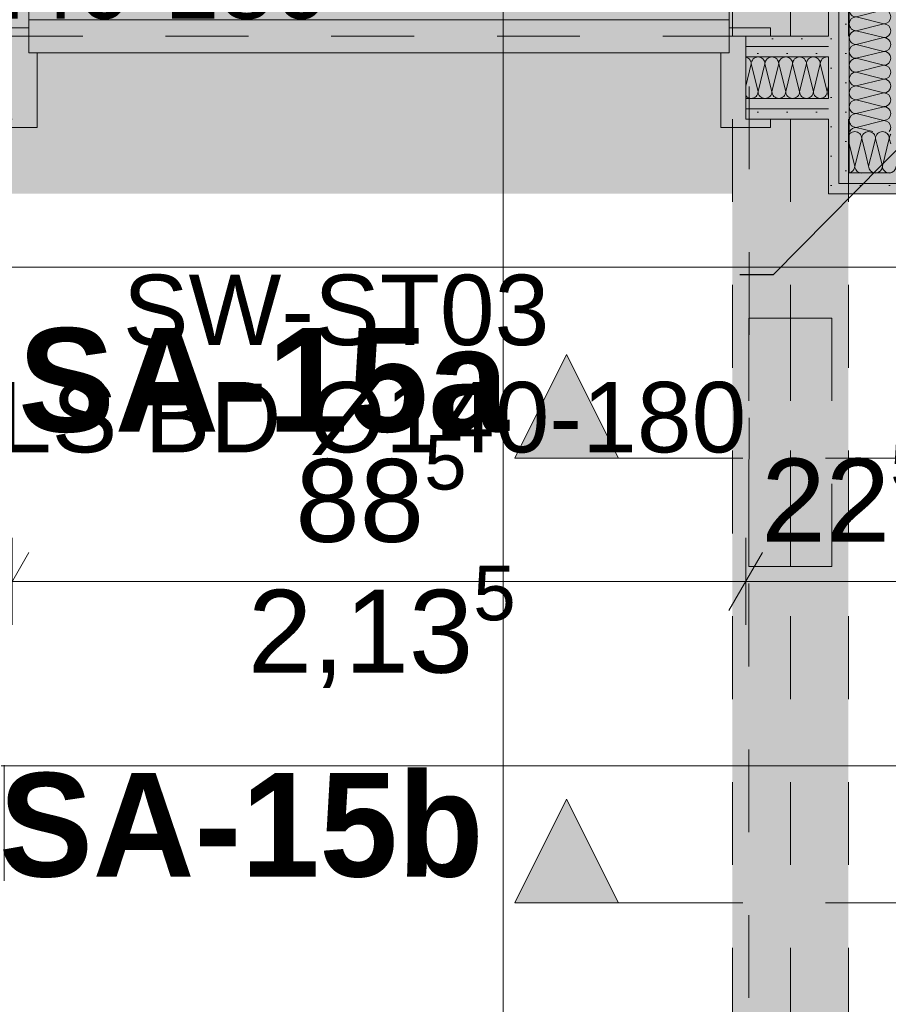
# Model space of a CAD drawing. Header units: metres. Extents: x -3.6 to 84.5, y -11 to 16.8.
# Tile 391 of 656: x 41.4 to 42.4, y 2.7 to 3.9. Entities that reach past the tile are written whole.
import ezdxf

# ---------------------------------------------------------------- set-up
doc = ezdxf.new("R2010")
doc.units = ezdxf.units.M
doc.header["$MEASUREMENT"] = 0
for name, pattern in [('Achse', [0.2, 0.1, -0.05, 0, -0.05]), ('Schnittlinie', [0.3, 0.15, -0.075, 0, -0.075]), ('Strichlinie eng', [0.115, 0.075, -0.04]), ('Untersicht', [0.1, 0.075, -0.025])]:
    doc.linetypes.add(name, pattern=pattern)
for name, color, linetype in [('152 - Bemaßung_ Beschriftung.Ausbau', 7, 'Continuous'), ('203 - Marker.Schnitt - Ausbaudetail SA', 7, 'Continuous'), ('612 - Struktur.Stahlbau', 7, 'Continuous'), ('Neubau_152 - Bemaßung_ Beschriftung.Ausbau', 7, 'Continuous'), ('Neubau_606 - Struktur.Wand Innen Ausbau', 7, 'Continuous'), ('Neubau_612 - Struktur.Stahlbau', 7, 'Continuous'), ('Neubau_650 - Abdeckung.Fußboden Aufbau', 7, 'Continuous'), ('Neubau_653 - Abdeckung.TB Verkofferung', 7, 'Continuous')]:
    doc.layers.add(name, color=color, linetype=linetype)
doc.styles.add('ERSTELLTER_STIL_1', font='txt')
doc.styles.add('ERSTELLTER_STIL_2', font='txt')
doc.dimstyles.new('ERSTELLTER_STIL__1', dxfattribs={"dimtxt": 0.1, "dimasz": 0.0532, "dimexe": 0.18, "dimexo": 0.0625, "dimgap": 0, "dimtad": 1, "dimzin": 0, "dimdsep": 46, "dimtxsty": 'ERSTELLTER_STIL_2', "dimblk": 'ARROWHEAD_2', "dimblk1": 'ARROWHEAD_2', "dimblk2": 'ARROWHEAD_2', "dimcen": 0.09, "dimse1": 1, "dimse2": 1, "dimclrd": 7, "dimclre": 7, "dimclrt": 7, "dimazin": 0, "dimtfac": 1, "dimtdec": 4, "dimtmove": 0, "dimatfit": 3, "dimfxl": 1, "dimtolj": 1, "dimtzin": 0, "dimarcsym": 0})
doc.dimstyles.new('ERSTELLTER_STIL__3', dxfattribs={"dimtxt": 0.1, "dimasz": 0.0532, "dimexe": 0.18, "dimexo": 0.0625, "dimgap": 0, "dimtad": 1, "dimtih": 1, "dimtoh": 1, "dimzin": 0, "dimdsep": 46, "dimtxsty": 'ERSTELLTER_STIL_2', "dimblk": 'ARROWHEAD_2', "dimblk1": 'ARROWHEAD_2', "dimblk2": 'ARROWHEAD_2', "dimcen": 0.09, "dimse1": 1, "dimse2": 1, "dimclrd": 7, "dimclre": 7, "dimclrt": 7, "dimazin": 0, "dimtfac": 1, "dimtdec": 4, "dimtmove": 0, "dimatfit": 3, "dimfxl": 1, "dimtolj": 1, "dimtzin": 0, "dimarcsym": 0})
doc.dimstyles.new('ERSTELLTER_STIL__4', dxfattribs={"dimtxt": 0.1, "dimasz": 0.0532, "dimexe": 0.18, "dimexo": 0.0625, "dimgap": 0, "dimtad": 1, "dimtih": 1, "dimtoh": 1, "dimzin": 0, "dimdsep": 46, "dimtxsty": 'ERSTELLTER_STIL_2', "dimblk": 'ARROWHEAD_2', "dimblk1": 'ARROWHEAD_2', "dimblk2": 'ARROWHEAD_2', "dimcen": 0.09, "dimse1": 1, "dimse2": 1, "dimclrd": 7, "dimclre": 7, "dimclrt": 7, "dimazin": 0, "dimtfac": 1, "dimtdec": 4, "dimtmove": 2, "dimatfit": 3, "dimfxl": 1, "dimtolj": 1, "dimtzin": 0, "dimarcsym": 0})
doc.dimstyles.new('ERSTELLTER_STIL__8', dxfattribs={"dimtxt": 0.18, "dimasz": 0.02736, "dimexe": 0.18, "dimexo": 0.0625, "dimgap": 0, "dimtad": 0, "dimtih": 1, "dimtoh": 1, "dimdec": 4, "dimzin": 0, "dimdsep": 46, "dimcen": 0.09, "dimadec": 0, "dimazin": 0, "dimtfac": 1, "dimtdec": 4, "dimtmove": 0, "dimatfit": 3, "dimldrblk": 'ARROWHEAD_11', "dimfxl": 1, "dimtolj": 1, "dimtzin": 0, "dimarcsym": 0})
pattern_1 = [(0, (41.34, 4.835), (0, 0.602), []), (90, (41.34, 4.835), (-0.602, 0), [])]
pattern_2 = [(45, (0, 0), (-0.01767767, 0.01767767), [0, -0.025])]

# ---------------------------------------------------------------- blocks, each defined once
blk = doc.blocks.new('*X155')
at = {"layer": 'Neubau_606 - Struktur.Wand Innen Ausbau', "color": 7, "linetype": 'Continuous', "lineweight": 5}
for p, q in [((42.3608, 3.7926), (42.36, 3.7916)), ((42.362, 3.7936), (42.3608, 3.7926)), ((42.3635, 3.7944), (42.362, 3.7936)), ((42.365, 3.7948), (42.3635, 3.7944)), ((42.3667, 3.795), (42.365, 3.7948)), ((42.3683, 3.7948), (42.3667, 3.795)), ((42.3699, 3.7944), (42.3683, 3.7948)), ((42.3713, 3.7936), (42.3699, 3.7944)), ((42.3726, 3.7926), (42.3713, 3.7936)), ((42.3736, 3.7913), (42.3726, 3.7926)), ((42.3744, 3.7899), (42.3736, 3.7913)), ((42.3764, 3.7913), (42.3756, 3.7899)), ((42.3774, 3.7926), (42.3764, 3.7913)), ((42.3787, 3.7936), (42.3774, 3.7926)), ((42.3801, 3.7944), (42.3787, 3.7936)), ((42.3817, 3.7948), (42.3801, 3.7944)), ((42.3833, 3.795), (42.3817, 3.7948)), ((42.385, 3.7948), (42.3833, 3.795)), ((42.3865, 3.7944), (42.385, 3.7948)), ((42.388, 3.7936), (42.3865, 3.7944)), ((42.3892, 3.7926), (42.388, 3.7936)), ((42.3903, 3.7913), (42.3892, 3.7926)), ((42.391, 3.7899), (42.3903, 3.7913)), ((42.3931, 3.7913), (42.3923, 3.7899)), ((42.3941, 3.7926), (42.3931, 3.7913)), ((42.3954, 3.7936), (42.3941, 3.7926)), ((42.3968, 3.7944), (42.3954, 3.7936)), ((42.3984, 3.7948), (42.3968, 3.7944)), ((42.4, 3.795), (42.3984, 3.7948)), ((42.4016, 3.7948), (42.4, 3.795)), ((42.4032, 3.7944), (42.4016, 3.7948)), ((42.4046, 3.7936), (42.4032, 3.7944)), ((42.4059, 3.7926), (42.4046, 3.7936)), ((42.4066, 3.7916), (42.4059, 3.7926)), ((42.3667, 3.7533), (42.36, 3.78)), ((42.3667, 3.7533), (42.375, 3.7867)), ((42.3748, 3.7883), (42.3744, 3.7899)), ((42.375, 3.7867), (42.3748, 3.7883)), ((42.3752, 3.7883), (42.375, 3.7867)), ((42.3803, 3.7653), (42.375, 3.7867)), ((42.3756, 3.7899), (42.3752, 3.7883)), ((42.3883, 3.7733), (42.3917, 3.7867)), ((42.3915, 3.7883), (42.391, 3.7899)), ((42.3917, 3.7867), (42.3915, 3.7883)), ((42.3918, 3.7883), (42.3917, 3.7867)), ((42.3937, 3.7787), (42.3917, 3.7867)), ((42.3923, 3.7899), (42.3918, 3.7883)), ((42.36, 3.7452), (42.3602, 3.7452)), ((42.3664, 3.7514), (42.3665, 3.7517)), ((42.3665, 3.7517), (42.3667, 3.7533)), ((42.3667, 3.7533), (42.3668, 3.7518))]:
    blk.add_line(p, q, dxfattribs=at)
blk = doc.blocks.new('*X156')
at = {"layer": 'Neubau_606 - Struktur.Wand Innen Ausbau', "color": 7, "linetype": 'Continuous', "lineweight": 5}
for p, q in [((42.4, 3.7533), (42.3937, 3.7787)), ((42.4, 3.7533), (42.4083, 3.7867)), ((42.41, 3.78), (42.4083, 3.7867)), ((42.3833, 3.7533), (42.3883, 3.7733)), ((42.3833, 3.7533), (42.3803, 3.7653))]:
    blk.add_line(p, q, dxfattribs=at)
for centre, start, end in [((42.4, 3.7867), 0.0001, 36.8927), ((42.4167, 3.7867), 143.1832, 180.0001), ((42.3583, 3.7533), 283.0095, 346.9906), ((42.375, 3.7533), 190.5229, 270.0001), ((42.3917, 3.7533), 180.0001, 270.0001), ((42.3917, 3.7533), 270.0001, 0.0001), ((42.4083, 3.7533), 180.0001, 270.0001), ((42.4083, 3.7533), 270.0001, 0.0001), ((42.4083, 3.7533), 270.0001, 281.5045)]:
    blk.add_arc(centre, 0.00833, start, end, dxfattribs=at)
blk = doc.blocks.new('*X163')
at = {"layer": 'Neubau_606 - Struktur.Wand Innen Ausbau', "color": 7, "linetype": 'Continuous', "lineweight": 5}
for p, q in [((42.2365, 3.8844), (42.235, 3.8848)), ((42.235, 3.8499), (42.2417, 3.8767)), ((42.238, 3.8836), (42.2365, 3.8844)), ((42.2392, 3.8826), (42.238, 3.8836)), ((42.2403, 3.8813), (42.2392, 3.8826)), ((42.241, 3.8799), (42.2403, 3.8813)), ((42.2415, 3.8783), (42.241, 3.8799)), ((42.2417, 3.8767), (42.2415, 3.8783)), ((42.2418, 3.8783), (42.2417, 3.8767)), ((42.25, 3.8433), (42.2417, 3.8767)), ((42.2423, 3.8799), (42.2418, 3.8783)), ((42.2431, 3.8813), (42.2423, 3.8799)), ((42.2441, 3.8826), (42.2431, 3.8813)), ((42.2454, 3.8836), (42.2441, 3.8826)), ((42.2468, 3.8844), (42.2454, 3.8836)), ((42.2484, 3.8848), (42.2468, 3.8844)), ((42.25, 3.885), (42.2484, 3.8848)), ((42.2516, 3.8848), (42.25, 3.885)), ((42.25, 3.8433), (42.2583, 3.8767)), ((42.2532, 3.8844), (42.2516, 3.8848)), ((42.2546, 3.8836), (42.2532, 3.8844)), ((42.2559, 3.8826), (42.2546, 3.8836)), ((42.2569, 3.8813), (42.2559, 3.8826)), ((42.2577, 3.8799), (42.2569, 3.8813)), ((42.2582, 3.8783), (42.2577, 3.8799)), ((42.2583, 3.8767), (42.2582, 3.8783)), ((42.2585, 3.8783), (42.2583, 3.8767)), ((42.2667, 3.8433), (42.2583, 3.8767)), ((42.259, 3.8799), (42.2585, 3.8783)), ((42.2597, 3.8813), (42.259, 3.8799)), ((42.2608, 3.8826), (42.2597, 3.8813)), ((42.262, 3.8836), (42.2608, 3.8826)), ((42.2635, 3.8844), (42.262, 3.8836)), ((42.265, 3.8848), (42.2635, 3.8844)), ((42.2667, 3.885), (42.265, 3.8848)), ((42.2683, 3.8848), (42.2667, 3.885)), ((42.2667, 3.8433), (42.275, 3.8767)), ((42.2699, 3.8844), (42.2683, 3.8848)), ((42.2713, 3.8836), (42.2699, 3.8844)), ((42.2726, 3.8826), (42.2713, 3.8836)), ((42.2736, 3.8813), (42.2726, 3.8826)), ((42.2744, 3.8799), (42.2736, 3.8813)), ((42.2748, 3.8783), (42.2744, 3.8799)), ((42.275, 3.8767), (42.2748, 3.8783)), ((42.2752, 3.8783), (42.275, 3.8767)), ((42.2833, 3.8433), (42.275, 3.8767)), ((42.2756, 3.8799), (42.2752, 3.8783)), ((42.2764, 3.8813), (42.2756, 3.8799)), ((42.2774, 3.8826), (42.2764, 3.8813)), ((42.2787, 3.8836), (42.2774, 3.8826)), ((42.2801, 3.8844), (42.2787, 3.8836)), ((42.2817, 3.8848), (42.2801, 3.8844)), ((42.2833, 3.885), (42.2817, 3.8848)), ((42.285, 3.8848), (42.2833, 3.885)), ((42.2833, 3.8433), (42.2917, 3.8767)), ((42.2865, 3.8844), (42.285, 3.8848)), ((42.288, 3.8836), (42.2865, 3.8844)), ((42.2892, 3.8826), (42.288, 3.8836)), ((42.2903, 3.8813), (42.2892, 3.8826)), ((42.291, 3.8799), (42.2903, 3.8813)), ((42.2915, 3.8783), (42.291, 3.8799)), ((42.2917, 3.8767), (42.2915, 3.8783)), ((42.2918, 3.8783), (42.2917, 3.8767)), ((42.3, 3.8433), (42.2917, 3.8767)), ((42.2923, 3.8799), (42.2918, 3.8783)), ((42.2931, 3.8813), (42.2923, 3.8799)), ((42.2941, 3.8826), (42.2931, 3.8813)), ((42.2954, 3.8836), (42.2941, 3.8826)), ((42.2968, 3.8844), (42.2954, 3.8836)), ((42.2984, 3.8848), (42.2968, 3.8844)), ((42.3, 3.885), (42.2984, 3.8848)), ((42.3016, 3.8848), (42.3, 3.885)), ((42.3, 3.8433), (42.3083, 3.8767)), ((42.3032, 3.8844), (42.3016, 3.8848)), ((42.3046, 3.8836), (42.3032, 3.8844)), ((42.3059, 3.8826), (42.3046, 3.8836)), ((42.3069, 3.8813), (42.3059, 3.8826)), ((42.3077, 3.8799), (42.3069, 3.8813)), ((42.3082, 3.8783), (42.3077, 3.8799)), ((42.3083, 3.8767), (42.3082, 3.8783)), ((42.3085, 3.8783), (42.3083, 3.8767)), ((42.3167, 3.8433), (42.3083, 3.8767)), ((42.309, 3.8799), (42.3085, 3.8783)), ((42.3097, 3.8813), (42.309, 3.8799)), ((42.3108, 3.8826), (42.3097, 3.8813)), ((42.312, 3.8836), (42.3108, 3.8826)), ((42.3135, 3.8844), (42.312, 3.8836)), ((42.315, 3.8848), (42.3135, 3.8844)), ((42.3167, 3.885), (42.315, 3.8848)), ((42.3183, 3.8848), (42.3167, 3.885)), ((42.3167, 3.8433), (42.325, 3.8767)), ((42.3199, 3.8844), (42.3183, 3.8848)), ((42.3213, 3.8836), (42.3199, 3.8844)), ((42.3226, 3.8826), (42.3213, 3.8836)), ((42.3236, 3.8813), (42.3226, 3.8826)), ((42.3244, 3.8799), (42.3236, 3.8813)), ((42.3248, 3.8783), (42.3244, 3.8799)), ((42.325, 3.8767), (42.3248, 3.8783)), ((42.3252, 3.8783), (42.325, 3.8767)), ((42.3333, 3.8433), (42.325, 3.8767)), ((42.3256, 3.8799), (42.3252, 3.8783)), ((42.3264, 3.8813), (42.3256, 3.8799)), ((42.3274, 3.8826), (42.3264, 3.8813)), ((42.3287, 3.8836), (42.3274, 3.8826)), ((42.3301, 3.8844), (42.3287, 3.8836)), ((42.3317, 3.8848), (42.3301, 3.8844)), ((42.3333, 3.885), (42.3317, 3.8848)), ((42.335, 3.8848), (42.3333, 3.885)), ((42.335, 3.8848), (42.335, 3.8848)), ((42.3333, 3.8433), (42.335, 3.85)), ((42.235, 3.8384), (42.2358, 3.8374)), ((42.2476, 3.8374), (42.2486, 3.8387)), ((42.2486, 3.8387), (42.2494, 3.8401)), ((42.2494, 3.8401), (42.2498, 3.8417)), ((42.2498, 3.8417), (42.25, 3.8433)), ((42.25, 3.8433), (42.2502, 3.8417)), ((42.2502, 3.8417), (42.2506, 3.8401)), ((42.2506, 3.8401), (42.2514, 3.8387)), ((42.2514, 3.8387), (42.2524, 3.8374)), ((42.2642, 3.8374), (42.2653, 3.8387)), ((42.2653, 3.8387), (42.266, 3.8401)), ((42.266, 3.8401), (42.2665, 3.8417)), ((42.2665, 3.8417), (42.2667, 3.8433)), ((42.2667, 3.8433), (42.2668, 3.8417)), ((42.2668, 3.8417), (42.2673, 3.8401)), ((42.2673, 3.8401), (42.2681, 3.8387)), ((42.2681, 3.8387), (42.2691, 3.8374)), ((42.2809, 3.8374), (42.2819, 3.8387)), ((42.2819, 3.8387), (42.2827, 3.8401)), ((42.2827, 3.8401), (42.2832, 3.8417)), ((42.2832, 3.8417), (42.2833, 3.8433)), ((42.2833, 3.8433), (42.2835, 3.8417)), ((42.2835, 3.8417), (42.284, 3.8401)), ((42.284, 3.8401), (42.2847, 3.8387)), ((42.2847, 3.8387), (42.2858, 3.8374)), ((42.2976, 3.8374), (42.2986, 3.8387)), ((42.2986, 3.8387), (42.2994, 3.8401)), ((42.2994, 3.8401), (42.2998, 3.8417)), ((42.2998, 3.8417), (42.3, 3.8433)), ((42.3, 3.8433), (42.3002, 3.8417)), ((42.3002, 3.8417), (42.3006, 3.8401)), ((42.3006, 3.8401), (42.3014, 3.8387)), ((42.3014, 3.8387), (42.3024, 3.8374)), ((42.3142, 3.8374), (42.3153, 3.8387)), ((42.3153, 3.8387), (42.316, 3.8401)), ((42.316, 3.8401), (42.3165, 3.8417)), ((42.3165, 3.8417), (42.3167, 3.8433)), ((42.3167, 3.8433), (42.3168, 3.8417)), ((42.3168, 3.8417), (42.3173, 3.8401)), ((42.3173, 3.8401), (42.3181, 3.8387)), ((42.3181, 3.8387), (42.3191, 3.8374)), ((42.3309, 3.8374), (42.3319, 3.8387)), ((42.3319, 3.8387), (42.3327, 3.8401)), ((42.3327, 3.8401), (42.3332, 3.8417)), ((42.3332, 3.8417), (42.3333, 3.8433)), ((42.3333, 3.8433), (42.3335, 3.8417)), ((42.3335, 3.8417), (42.334, 3.8401)), ((42.334, 3.8401), (42.3347, 3.8387)), ((42.3347, 3.8387), (42.335, 3.8384)), ((42.2358, 3.8374), (42.237, 3.8364)), ((42.237, 3.8364), (42.2385, 3.8356)), ((42.2385, 3.8356), (42.24, 3.8352)), ((42.24, 3.8352), (42.2417, 3.835)), ((42.2417, 3.835), (42.2433, 3.8352)), ((42.2433, 3.8352), (42.2449, 3.8356)), ((42.2449, 3.8356), (42.2463, 3.8364)), ((42.2463, 3.8364), (42.2476, 3.8374)), ((42.2524, 3.8374), (42.2537, 3.8364)), ((42.2537, 3.8364), (42.2551, 3.8356)), ((42.2551, 3.8356), (42.2567, 3.8352)), ((42.2567, 3.8352), (42.2583, 3.835)), ((42.2583, 3.835), (42.26, 3.8352)), ((42.26, 3.8352), (42.2615, 3.8356)), ((42.2615, 3.8356), (42.263, 3.8364)), ((42.263, 3.8364), (42.2642, 3.8374)), ((42.2691, 3.8374), (42.2704, 3.8364)), ((42.2704, 3.8364), (42.2718, 3.8356)), ((42.2718, 3.8356), (42.2734, 3.8352)), ((42.2734, 3.8352), (42.275, 3.835)), ((42.275, 3.835), (42.2766, 3.8352)), ((42.2766, 3.8352), (42.2782, 3.8356)), ((42.2782, 3.8356), (42.2796, 3.8364)), ((42.2796, 3.8364), (42.2809, 3.8374)), ((42.2858, 3.8374), (42.287, 3.8364)), ((42.287, 3.8364), (42.2885, 3.8356)), ((42.2885, 3.8356), (42.29, 3.8352)), ((42.29, 3.8352), (42.2917, 3.835)), ((42.2917, 3.835), (42.2933, 3.8352)), ((42.2933, 3.8352), (42.2949, 3.8356)), ((42.2949, 3.8356), (42.2963, 3.8364)), ((42.2963, 3.8364), (42.2976, 3.8374)), ((42.3024, 3.8374), (42.3037, 3.8364)), ((42.3037, 3.8364), (42.3051, 3.8356)), ((42.3051, 3.8356), (42.3067, 3.8352)), ((42.3067, 3.8352), (42.3083, 3.835)), ((42.3083, 3.835), (42.31, 3.8352)), ((42.31, 3.8352), (42.3115, 3.8356)), ((42.3115, 3.8356), (42.313, 3.8364)), ((42.313, 3.8364), (42.3142, 3.8374)), ((42.3191, 3.8374), (42.3204, 3.8364)), ((42.3204, 3.8364), (42.3218, 3.8356)), ((42.3218, 3.8356), (42.3234, 3.8352)), ((42.3234, 3.8352), (42.325, 3.835)), ((42.325, 3.835), (42.3266, 3.8352)), ((42.3266, 3.8352), (42.3282, 3.8356)), ((42.3282, 3.8356), (42.3296, 3.8364)), ((42.3296, 3.8364), (42.3309, 3.8374))]:
    blk.add_line(p, q, dxfattribs=at)
blk = doc.blocks.new('*X173')
at = {"layer": 'Neubau_606 - Struktur.Wand Innen Ausbau', "color": 7, "linetype": 'Continuous', "lineweight": 5}
for p, q in [((42.3683, 4.3834), (42.3748, 4.385)), ((42.3683, 4.3834), (42.4017, 4.375)), ((42.3683, 4.3667), (42.4017, 4.375)), ((42.3683, 4.3667), (42.4017, 4.3584)), ((42.3683, 4.35), (42.4017, 4.3584)), ((42.3683, 4.35), (42.4017, 4.3417)), ((42.3683, 4.3334), (42.4017, 4.3417)), ((42.3683, 4.3334), (42.4017, 4.325)), ((42.3683, 4.3167), (42.4017, 4.325)), ((42.3683, 4.3167), (42.4017, 4.3084)), ((42.3683, 4.3), (42.4017, 4.3084)), ((42.3683, 4.3), (42.4017, 4.2917)), ((42.3683, 4.2834), (42.4017, 4.2917)), ((42.3683, 4.2834), (42.4017, 4.275)), ((42.3683, 4.2667), (42.4017, 4.275)), ((42.3683, 4.2667), (42.4017, 4.2584)), ((42.3683, 4.25), (42.4017, 4.2584)), ((42.3683, 4.25), (42.4017, 4.2417)), ((42.3683, 4.2334), (42.4017, 4.2417)), ((42.3683, 4.2334), (42.4017, 4.225)), ((42.3683, 4.2167), (42.4017, 4.225)), ((42.3683, 4.2167), (42.4017, 4.2084)), ((42.3683, 4.2), (42.4017, 4.2084)), ((42.3683, 4.2), (42.4017, 4.1917)), ((42.3683, 4.1834), (42.4017, 4.1917)), ((42.3683, 4.1834), (42.4017, 4.175)), ((42.3683, 4.1667), (42.4017, 4.175)), ((42.3683, 4.1667), (42.4017, 4.1584)), ((42.3683, 4.15), (42.4017, 4.1584)), ((42.3683, 4.15), (42.4017, 4.1417)), ((42.3683, 4.1334), (42.4017, 4.1417)), ((42.3683, 4.1334), (42.4017, 4.125)), ((42.3683, 4.1167), (42.4017, 4.125)), ((42.3683, 4.1167), (42.4017, 4.1084)), ((42.3683, 4.1), (42.4017, 4.1084)), ((42.3683, 4.1), (42.4017, 4.0917)), ((42.3683, 4.0834), (42.4017, 4.0917)), ((42.3683, 4.0834), (42.4017, 4.075)), ((42.3683, 4.0667), (42.4017, 4.075)), ((42.3683, 4.0667), (42.4017, 4.0584)), ((42.3683, 4.05), (42.4017, 4.0584)), ((42.3683, 4.05), (42.4017, 4.0417)), ((42.3683, 4.0334), (42.4017, 4.0417)), ((42.3683, 4.0334), (42.4017, 4.025)), ((42.3683, 4.0167), (42.4017, 4.025)), ((42.3683, 4.0167), (42.4017, 4.0084)), ((42.3683, 4), (42.4017, 4.0084)), ((42.3683, 4), (42.4017, 3.9917)), ((42.3683, 3.9834), (42.4017, 3.9917)), ((42.3683, 3.9834), (42.4017, 3.975)), ((42.3683, 3.9667), (42.4017, 3.975)), ((42.3683, 3.9667), (42.4017, 3.9584)), ((42.3683, 3.95), (42.4017, 3.9584)), ((42.3683, 3.95), (42.4017, 3.9417)), ((42.3683, 3.9334), (42.4017, 3.9417)), ((42.3683, 3.9334), (42.4017, 3.925)), ((42.3683, 3.9167), (42.4017, 3.925)), ((42.3683, 3.9167), (42.4017, 3.9084)), ((42.3683, 3.9), (42.4017, 3.9084)), ((42.3683, 3.9), (42.4017, 3.8917)), ((42.3683, 3.8834), (42.4017, 3.8917)), ((42.3683, 3.8834), (42.4017, 3.875)), ((42.3683, 3.8667), (42.4017, 3.875)), ((42.3683, 3.8667), (42.4017, 3.8584)), ((42.3683, 3.85), (42.4017, 3.8584)), ((42.3683, 3.85), (42.4017, 3.8417)), ((42.3683, 3.8334), (42.4017, 3.8417)), ((42.3683, 3.8334), (42.4017, 3.825)), ((42.3683, 3.8167), (42.4017, 3.825)), ((42.3683, 3.8167), (42.4017, 3.8084)), ((42.3683, 3.8), (42.4017, 3.8084)), ((42.3683, 3.8), (42.3885, 3.795))]:
    blk.add_line(p, q, dxfattribs=at)
for centre, start, end in [((42.3683, 4.3917), 233.6569, 270.0001), ((42.4017, 4.3834), 0.0001, 11.2165), ((42.3683, 4.375), 90.0001, 180.0001), ((42.3683, 4.375), 180.0001, 270.0001), ((42.4017, 4.3834), 270.0001, 0.0001), ((42.4017, 4.3667), 0.0001, 90.0001), ((42.3683, 4.3584), 90.0001, 180.0001), ((42.4017, 4.3667), 270.0001, 0.0001), ((42.3683, 4.3584), 180.0001, 270.0001), ((42.3683, 4.3417), 90.0001, 180.0001), ((42.4017, 4.35), 0.0001, 90.0001), ((42.4017, 4.35), 270.0001, 0.0001), ((42.3683, 4.3417), 180.0001, 270.0001), ((42.4017, 4.3334), 0.0001, 90.0001), ((42.3683, 4.325), 90.0001, 180.0001), ((42.3683, 4.325), 180.0001, 270.0001), ((42.4017, 4.3334), 270.0001, 0.0001), ((42.4017, 4.3167), 0.0001, 90.0001), ((42.3683, 4.3084), 90.0001, 180.0001), ((42.4017, 4.3167), 270.0001, 0.0001), ((42.3683, 4.3084), 180.0001, 270.0001), ((42.4017, 4.3), 0.0001, 90.0001), ((42.3683, 4.2917), 90.0001, 180.0001), ((42.3683, 4.2917), 180.0001, 270.0001), ((42.4017, 4.3), 270.0001, 0.0001), ((42.4017, 4.2834), 0.0001, 90.0001), ((42.3683, 4.275), 90.0001, 180.0001), ((42.4017, 4.2834), 270.0001, 0.0001), ((42.3683, 4.275), 180.0001, 270.0001), ((42.3683, 4.2584), 90.0001, 180.0001), ((42.4017, 4.2667), 0.0001, 90.0001), ((42.4017, 4.2667), 270.0001, 0.0001), ((42.3683, 4.2584), 180.0001, 270.0001), ((42.4017, 4.25), 0.0001, 90.0001), ((42.3683, 4.2417), 90.0001, 180.0001), ((42.4017, 4.25), 270.0001, 0.0001), ((42.3683, 4.2417), 180.0001, 270.0001), ((42.3683, 4.225), 90.0001, 180.0001), ((42.4017, 4.2334), 0.0001, 90.0001), ((42.4017, 4.2334), 270.0001, 0.0001), ((42.3683, 4.225), 180.0001, 270.0001), ((42.4017, 4.2167), 0.0001, 90.0001), ((42.3683, 4.2084), 90.0001, 180.0001), ((42.3683, 4.2084), 180.0001, 270.0001), ((42.4017, 4.2167), 270.0001, 0.0001), ((42.4017, 4.2), 0.0001, 90.0001), ((42.3683, 4.1917), 90.0001, 180.0001), ((42.4017, 4.2), 270.0001, 0.0001), ((42.3683, 4.1917), 180.0001, 270.0001), ((42.3683, 4.175), 90.0001, 180.0001), ((42.4017, 4.1834), 0.0001, 90.0001), ((42.4017, 4.1834), 270.0001, 0.0001), ((42.3683, 4.175), 180.0001, 270.0001), ((42.4017, 4.1667), 0.0001, 90.0001), ((42.3683, 4.1584), 90.0001, 180.0001), ((42.4017, 4.1667), 270.0001, 0.0001), ((42.3683, 4.1584), 180.0001, 270.0001), ((42.3683, 4.1417), 90.0001, 180.0001), ((42.4017, 4.15), 0.0001, 90.0001), ((42.4017, 4.15), 270.0001, 0.0001), ((42.3683, 4.1417), 180.0001, 270.0001), ((42.4017, 4.1334), 0.0001, 90.0001), ((42.3683, 4.125), 90.0001, 180.0001), ((42.3683, 4.125), 180.0001, 270.0001), ((42.4017, 4.1334), 270.0001, 0.0001), ((42.4017, 4.1167), 0.0001, 90.0001), ((42.3683, 4.1084), 90.0001, 180.0001), ((42.4017, 4.1167), 270.0001, 0.0001), ((42.3683, 4.1084), 180.0001, 270.0001), ((42.3683, 4.0917), 90.0001, 180.0001), ((42.4017, 4.1), 0.0001, 90.0001), ((42.4017, 4.1), 270.0001, 0.0001), ((42.3683, 4.0917), 180.0001, 270.0001), ((42.4017, 4.0834), 0.0001, 90.0001), ((42.3683, 4.075), 90.0001, 180.0001), ((42.4017, 4.0834), 270.0001, 0.0001), ((42.3683, 4.075), 180.0001, 270.0001), ((42.3683, 4.0584), 90.0001, 180.0001), ((42.4017, 4.0667), 0.0001, 90.0001), ((42.4017, 4.0667), 270.0001, 0.0001), ((42.3683, 4.0584), 180.0001, 270.0001), ((42.4017, 4.05), 0.0001, 90.0001), ((42.3683, 4.0417), 90.0001, 180.0001), ((42.3683, 4.0417), 180.0001, 270.0001), ((42.4017, 4.05), 270.0001, 0.0001), ((42.4017, 4.0334), 0.0001, 90.0001), ((42.3683, 4.025), 90.0001, 180.0001), ((42.4017, 4.0334), 270.0001, 0.0001), ((42.3683, 4.025), 180.0001, 270.0001), ((42.3683, 4.0084), 90.0001, 180.0001), ((42.4017, 4.0167), 0.0001, 90.0001), ((42.4017, 4.0167), 270.0001, 0.0001), ((42.3683, 4.0084), 180.0001, 270.0001), ((42.4017, 4), 0.0001, 90.0001), ((42.3683, 3.9917), 90.0001, 180.0001), ((42.4017, 4), 270.0001, 0.0001), ((42.3683, 3.9917), 180.0001, 270.0001), ((42.3683, 3.975), 90.0001, 180.0001), ((42.4017, 3.9834), 0.0001, 90.0001), ((42.4017, 3.9834), 270.0001, 0.0001), ((42.3683, 3.975), 180.0001, 270.0001), ((42.4017, 3.9667), 0.0001, 90.0001), ((42.3683, 3.9584), 90.0001, 180.0001), ((42.3683, 3.9584), 180.0001, 270.0001), ((42.4017, 3.9667), 270.0001, 0.0001), ((42.4017, 3.95), 0.0001, 90.0001), ((42.3683, 3.9417), 90.0001, 180.0001), ((42.4017, 3.95), 270.0001, 0.0001), ((42.3683, 3.9417), 180.0001, 270.0001), ((42.3683, 3.925), 90.0001, 180.0001), ((42.4017, 3.9334), 0.0001, 90.0001), ((42.4017, 3.9334), 270.0001, 0.0001), ((42.3683, 3.925), 180.0001, 270.0001), ((42.4017, 3.9167), 0.0001, 90.0001), ((42.3683, 3.9084), 90.0001, 180.0001), ((42.4017, 3.9167), 270.0001, 0.0001), ((42.3683, 3.9084), 180.0001, 270.0001), ((42.3683, 3.8917), 90.0001, 180.0001), ((42.4017, 3.9), 0.0001, 90.0001), ((42.4017, 3.9), 270.0001, 0.0001), ((42.3683, 3.8917), 180.0001, 270.0001), ((42.4017, 3.8834), 0.0001, 90.0001), ((42.3683, 3.875), 90.0001, 180.0001), ((42.3683, 3.875), 180.0001, 270.0001), ((42.4017, 3.8834), 270.0001, 0.0001), ((42.4017, 3.8667), 0.0001, 90.0001), ((42.3683, 3.8584), 90.0001, 180.0001), ((42.4017, 3.8667), 270.0001, 0.0001), ((42.3683, 3.8584), 180.0001, 270.0001), ((42.3683, 3.8417), 90.0001, 180.0001), ((42.4017, 3.85), 0.0001, 90.0001), ((42.4017, 3.85), 270.0001, 0.0001), ((42.3683, 3.8417), 180.0001, 270.0001), ((42.4017, 3.8334), 0.0001, 90.0001), ((42.3683, 3.825), 90.0001, 180.0001), ((42.4017, 3.8334), 270.0001, 0.0001), ((42.3683, 3.825), 180.0001, 270.0001), ((42.3683, 3.8084), 90.0001, 180.0001), ((42.4017, 3.8167), 0.0001, 90.0001), ((42.4017, 3.8167), 270.0001, 0.0001), ((42.3683, 3.8084), 180.0001, 270.0001), ((42.4017, 3.8), 0.0001, 90.0001), ((42.3683, 3.7917), 90.0001, 156.7709), ((42.4017, 3.8), 322.7287, 0.0001)]:
    blk.add_arc(centre, 0.00833, start, end, dxfattribs=at)
blk = doc.blocks.new('ARROWHEAD_11')
at = {"color": 0, "linetype": 'Continuous', "lineweight": 0}
blk.add_line((0, 0), (-1, 0), dxfattribs=at)
at = {"color": 0, "linetype": 'Continuous', "lineweight": 0, "const_width": 0.25, "flags": 128}
blk.add_lwpolyline([(-0.125, 0, 1), (0.125, 0, 1)], format="xyb", close=True, dxfattribs=at)
blk = doc.blocks.new('*D229')
at = {"layer": '152 - Bemaßung_ Beschriftung.Ausbau', "color": 7, "linetype": 'Continuous', "lineweight": 5}
for p, q in [((46.2975, 4.2402), (46.3675, 4.1998)), ((46.385, 4.22), (46.28, 4.22)), ((46.3325, 3.72), (46.3325, 4.22)), ((46.2975, 3.7402), (46.3675, 3.6998)), ((46.385, 3.72), (46.28, 3.72)), ((46.3325, 3.6858), (46.3325, 3.72))]:
    blk.add_line(p, q, dxfattribs=at)
at = {"layer": '152 - Bemaßung_ Beschriftung.Ausbau', "color": 7, "lineweight": 9, "insert": (46.3125, 3.8941), "char_height": 0.1, "attachment_point": 7, "rotation": 90, "style": 'ERSTELLTER_STIL_2'}
blk.add_mtext('\\A1;{\\pql;\\fArial|b0|i0|c0|p38;50}', dxfattribs=at)
blk = doc.blocks.new('ARROWHEAD_2')
at = {"color": 0, "linetype": 'Continuous', "lineweight": 0}
for p, q in [((-0.378, -0.655), (0.378, 0.655)), ((0, 0), (-1, 0))]:
    blk.add_line(p, q, dxfattribs=at)
blk = doc.blocks.new('*D602')
at = {"layer": '152 - Bemaßung_ Beschriftung.Ausbau', "color": 7, "linetype": 'Continuous', "lineweight": 5}
for p, q in [((40.44, 3.1997), (40.44, 3.3047)), ((41.35, 3.1997), (41.35, 3.3047)), ((40.4602, 3.2872), (40.4198, 3.2172)), ((41.3702, 3.2872), (41.3298, 3.2172)), ((40.44, 3.2522), (41.35, 3.2522))]:
    blk.add_line(p, q, dxfattribs=at)
at = {"layer": '152 - Bemaßung_ Beschriftung.Ausbau', "color": 7, "lineweight": 5, "insert": (40.8191, 3.2722), "char_height": 0.1, "attachment_point": 7, "style": 'ERSTELLTER_STIL_2'}
blk.add_mtext('\\A1;{\\pql;\\fArial|b0|i0|c0|p38;91}', dxfattribs=at)
blk = doc.blocks.new('*D603')
at = {"layer": '152 - Bemaßung_ Beschriftung.Ausbau', "color": 7, "linetype": 'Continuous', "lineweight": 5}
for p, q in [((41.35, 3.1997), (41.35, 3.3047)), ((42.235, 3.1997), (42.235, 3.3047)), ((41.3702, 3.2872), (41.3298, 3.2172)), ((42.2552, 3.2872), (42.2148, 3.2172)), ((41.35, 3.2522), (42.235, 3.2522))]:
    blk.add_line(p, q, dxfattribs=at)
at = {"layer": '152 - Bemaßung_ Beschriftung.Ausbau', "color": 7, "lineweight": 5, "char_height": 0.1, "attachment_point": 7, "style": 'ERSTELLTER_STIL_2'}
for s, insert in [('\\A1;{\\pql;\\fArial|b0|i0|c0|p38;88\\fArial|b0|i0|c0|p38;\\A1{\\H.66x;\\S5^  ;}}', (41.6916, 3.2706)), ('\\A1;{\\pql;\\fArial|b0|i0|c0|p38;2,13\\fArial|b0|i0|c0|p38;\\A1{\\H.66x;\\S5^  ;}}', (41.6344, 3.1128))]:
    blk.add_mtext(s, dxfattribs=dict(at, insert=insert))
blk = doc.blocks.new('*D604')
at = {"layer": '152 - Bemaßung_ Beschriftung.Ausbau', "color": 7, "linetype": 'Continuous', "lineweight": 5}
for p, q in [((42.235, 3.1997), (42.235, 3.3047)), ((42.46, 3.1997), (42.46, 3.3047)), ((42.2552, 3.2872), (42.2148, 3.2172)), ((42.4802, 3.2872), (42.4398, 3.2172)), ((42.235, 3.2522), (42.46, 3.2522))]:
    blk.add_line(p, q, dxfattribs=at)
at = {"layer": '152 - Bemaßung_ Beschriftung.Ausbau', "color": 7, "lineweight": 5, "insert": (42.2539, 3.2711), "char_height": 0.1, "attachment_point": 7, "style": 'ERSTELLTER_STIL_2'}
blk.add_mtext('\\A1;{\\pql;\\fArial|b0|i0|c0|p38;22\\fArial|b0|i0|c0|p38;\\A1{\\H.66x;\\S5^  ;}}', dxfattribs=at)
blk = doc.blocks.new('*D644')
at = {"layer": '152 - Bemaßung_ Beschriftung.Ausbau', "color": 7, "linetype": 'Continuous', "lineweight": 5}
for p, q in [((-0.165, -10.6375), (-0.165, -10.5325)), ((62.425, -10.6375), (62.425, -10.5325)), ((-0.1448, -10.55), (-0.1852, -10.62)), ((62.4048, -10.62), (62.4452, -10.55)), ((-0.1992, -10.585), (-0.165, -10.585)), ((-0.165, -10.585), (62.425, -10.585)), ((62.425, -10.585), (62.4593, -10.585))]:
    blk.add_line(p, q, dxfattribs=at)
at = {"layer": '152 - Bemaßung_ Beschriftung.Ausbau', "color": 7, "lineweight": 5, "insert": (30.959, -10.565), "char_height": 0.1, "attachment_point": 7, "style": 'ERSTELLTER_STIL_2'}
blk.add_mtext('\\A1;{\\pql;\\fArial|b0|i0|c0|p38;62,59}', dxfattribs=at)

msp = doc.modelspace()

# ---------------------------------------------------------------- hatches: boundary and pattern name
at = {"layer": '203 - Marker.Schnitt - Ausbaudetail SA', "linetype": 'Continuous', "lineweight": 0, "true_color": 0x000000}
for points in [[(41.9565, 3.401), (42.0815, 3.401), (42.019, 3.526)], [(41.9565, 2.8642), (42.0815, 2.8642), (42.019, 2.9892)]]:
    msp.add_hatch(color=18, dxfattribs=at).paths.add_polyline_path(points)
at = {"layer": '612 - Struktur.Stahlbau', "linetype": 'Continuous', "lineweight": 0, "true_color": 0x30307f}
msp.add_hatch(color=177, dxfattribs=at).paths.add_polyline_path([(42.219, 5.19), (42.359, 5.19), (42.359, 0.71), (42.219, 0.71)])
at = {"layer": '612 - Struktur.Stahlbau', "linetype": 'Continuous', "lineweight": 0, "true_color": 0x006a00}
msp.add_hatch(color=96, dxfattribs=at).paths.add_polyline_path([(40.1993, 4.22), (47.03, 4.22), (47.03, 3.72), (40.1993, 3.72)])
at = {"layer": 'Neubau_606 - Struktur.Wand Innen Ausbau', "linetype": 'Continuous', "lineweight": 0, "true_color": 0x000000}
h = msp.add_hatch(dxfattribs=at)
h.set_pattern_fill('Gips_0001', color=18, style=0, pattern_type=2)
h.set_pattern_definition(pattern_2)
h.paths.add_polyline_path([(42.3475, 3.7325), (42.3475, 4.385), (42.335, 4.385), (42.335, 3.7325)])
h = msp.add_hatch(dxfattribs=at)
h.set_pattern_fill('Gips_0001', color=18, style=0, pattern_type=2)
h.set_pattern_definition(pattern_2)
h.paths.add_polyline_path([(42.36, 3.745), (42.36, 4.385), (42.3475, 4.385), (42.3475, 3.745)])
h = msp.add_hatch(dxfattribs=at)
h.set_pattern_fill('Gips_0001', color=18, style=0, pattern_type=2)
h.set_pattern_definition(pattern_2)
h.paths.add_polyline_path([(42.235, 3.91), (42.235, 3.8975), (42.335, 3.8975), (42.335, 3.91)])
h = msp.add_hatch(dxfattribs=at)
h.set_pattern_fill('Gips_0001', color=18, style=0, pattern_type=2)
h.set_pattern_definition(pattern_2)
h.paths.add_polyline_path([(42.235, 3.8975), (42.235, 3.885), (42.335, 3.885), (42.335, 3.8975)])
h = msp.add_hatch(dxfattribs=at)
h.set_pattern_fill('Gips_0001', color=18, style=0, pattern_type=2)
h.set_pattern_definition(pattern_2)
h.paths.add_polyline_path([(42.235, 3.8225), (42.335, 3.8225), (42.335, 3.835), (42.235, 3.835)])
h = msp.add_hatch(dxfattribs=at)
h.set_pattern_fill('Gips_0001', color=18, style=0, pattern_type=2)
h.set_pattern_definition(pattern_2)
h.paths.add_polyline_path([(42.335, 3.8225), (42.235, 3.8225), (42.235, 3.81), (42.335, 3.81)])
h = msp.add_hatch(dxfattribs=at)
h.set_pattern_fill('Gips_0001', color=18, style=0, pattern_type=2)
h.set_pattern_definition(pattern_2)
h.paths.add_polyline_path([(42.36, 3.745), (42.3475, 3.745), (42.3475, 3.7325)])
h = msp.add_hatch(dxfattribs=at)
h.set_pattern_fill('Gips_0001', color=18, style=0, pattern_type=2)
h.set_pattern_definition(pattern_2)
h.paths.add_polyline_path([(42.36, 3.745), (42.3475, 3.7325), (42.36, 3.7325)])
h = msp.add_hatch(dxfattribs=at)
h.set_pattern_fill('Gips_0001', color=18, style=0, pattern_type=2)
h.set_pattern_definition(pattern_2)
h.paths.add_polyline_path([(44.0025, 3.745), (42.36, 3.745), (42.36, 3.7325), (44.0025, 3.7325)])
h = msp.add_hatch(dxfattribs=at)
h.set_pattern_fill('Gips_0001', color=18, style=0, pattern_type=2)
h.set_pattern_definition(pattern_2)
h.paths.add_polyline_path([(42.335, 3.72), (42.3475, 3.7325), (42.335, 3.7325)])
h = msp.add_hatch(dxfattribs=at)
h.set_pattern_fill('Gips_0001', color=18, style=0, pattern_type=2)
h.set_pattern_definition(pattern_2)
h.paths.add_polyline_path([(42.335, 3.72), (42.3475, 3.72), (42.3475, 3.7325)])
h = msp.add_hatch(dxfattribs=at)
h.set_pattern_fill('Gips_0001', color=18, style=0, pattern_type=2)
h.set_pattern_definition(pattern_2)
h.paths.add_polyline_path([(42.3475, 3.7325), (42.3475, 3.72), (43.99, 3.72), (43.99, 3.7325)])
at = {"layer": 'Neubau_650 - Abdeckung.Fußboden Aufbau', "linetype": 'Continuous', "lineweight": 13, "true_color": 0xafafaf}
h = msp.add_hatch(dxfattribs=at)
h.set_pattern_fill('Raster_60x60_Fuge_2mm_0001', color=253, style=0, pattern_type=2)
h.set_pattern_definition(pattern_1)
h.paths.add_polyline_path([(40.44, 5.76), (40.44, 3.91), (42.335, 3.91), (42.335, 5.76)])
h = msp.add_hatch(dxfattribs=at)
h.set_pattern_fill('Raster_60x60_Fuge_2mm_0001', color=253, style=0, pattern_type=2)
h.set_pattern_definition(pattern_1)
h.paths.add_polyline_path([(40.44, 3.56), (40.44, 0.255), (43.57, 0.255), (43.57, 0.96), (43.99, 0.96), (43.99, 3.72), (42.335, 3.72), (42.335, 3.81), (42.235, 3.81), (42.235, 3.91), (41.35, 3.91), (41.35, 3.81), (40.89, 3.81), (40.89, 3.56)])
h.paths.add_polyline_path([(43.345, 0.33, -0.414214), (43.395, 0.38, -0.414214), (43.445, 0.33, -0.414214), (43.395, 0.28, -0.414214)], flags=0)
h.paths.add_polyline_path([(43.445, 0.33, -0.414214), (43.495, 0.38, -0.414214), (43.545, 0.33, -0.414214), (43.495, 0.28, -0.414214)], flags=0)

# ---------------------------------------------------------------- linework, layer by layer
at = {"layer": '203 - Marker.Schnitt - Ausbaudetail SA', "color": 7, "linetype": 'Schnittlinie', "lineweight": 13}
for p, q in [((42.0815, 3.401), (42.4965, 3.401)), ((42.0815, 2.8642), (42.4965, 2.8642))]:
    msp.add_line(p, q, dxfattribs=at)
at = {"layer": '203 - Marker.Schnitt - Ausbaudetail SA', "color": 7, "linetype": 'Continuous', "lineweight": 13, "flags": 128}
for points in [[(41.9565, 3.401), (42.0815, 3.401), (42.019, 3.526)], [(41.9565, 2.8642), (42.0815, 2.8642), (42.019, 2.9892)]]:
    msp.add_lwpolyline(points, close=True, dxfattribs=at)
at = {"layer": 'Neubau_606 - Struktur.Wand Innen Ausbau', "color": 1, "linetype": 'Continuous', "lineweight": 13}
for p, q in [((42.215, 3.93), (42.215, 4.775)), ((41.37, 3.93), (41.37, 3.89)), ((42.215, 3.93), (41.37, 3.93)), ((42.215, 3.89), (42.215, 3.93)), ((41.37, 3.92), (41.32, 3.92)), ((41.37, 3.89), (41.37, 3.92)), ((42.215, 3.89), (42.215, 3.92)), ((42.215, 3.92), (42.265, 3.92)), ((42.265, 3.91), (42.235, 3.91)), ((42.235, 3.91), (42.235, 3.81)), ((42.265, 3.92), (42.265, 3.91)), ((41.38, 3.89), (41.37, 3.89)), ((41.37, 3.89), (42.215, 3.89)), ((41.38, 3.8), (41.38, 3.89)), ((42.205, 3.8), (42.205, 3.89)), ((42.205, 3.89), (42.215, 3.89)), ((42.235, 3.81), (42.265, 3.81)), ((42.265, 3.81), (42.265, 3.8)), ((41.32, 3.8), (41.38, 3.8)), ((42.265, 3.8), (42.205, 3.8))]:
    msp.add_line(p, q, dxfattribs=at)
at = {"layer": 'Neubau_606 - Struktur.Wand Innen Ausbau', "color": 1, "linetype": 'Continuous', "lineweight": 5}
for p, q in [((42.3475, 4.385), (42.3475, 3.745)), ((42.36, 4.385), (42.36, 3.795)), ((42.235, 3.8975), (42.235, 3.91)), ((42.235, 3.8975), (42.235, 3.91)), ((42.235, 3.8975), (42.235, 3.91)), ((42.335, 3.8975), (42.235, 3.8975)), ((42.235, 3.885), (42.235, 3.8975)), ((42.235, 3.885), (42.235, 3.8975)), ((42.235, 3.885), (42.235, 3.8975)), ((42.335, 3.885), (42.235, 3.885)), ((42.235, 3.835), (42.235, 3.885)), ((42.235, 3.835), (42.235, 3.885)), ((42.235, 3.835), (42.235, 3.885)), ((42.235, 3.835), (42.335, 3.835)), ((42.235, 3.8225), (42.235, 3.835)), ((42.235, 3.8225), (42.235, 3.835)), ((42.235, 3.8225), (42.235, 3.835)), ((42.235, 3.8225), (42.335, 3.8225)), ((42.235, 3.81), (42.235, 3.8225)), ((42.235, 3.81), (42.235, 3.8225)), ((42.235, 3.81), (42.235, 3.8225)), ((42.36, 3.795), (42.36, 3.745)), ((42.36, 3.795), (42.36, 3.745)), ((42.3475, 3.745), (42.3475, 3.7325)), ((42.36, 3.745), (42.41, 3.745)), ((42.3475, 3.7325), (42.36, 3.7325)), ((42.36, 3.7325), (44.0025, 3.7325))]:
    msp.add_line(p, q, dxfattribs=at)
at = {"layer": 'Neubau_606 - Struktur.Wand Innen Ausbau', "color": 1, "linetype": 'Continuous', "lineweight": 5, "flags": 128}
for points in [[(42.335, 4.385), (42.335, 3.91)], [(42.335, 3.91), (42.235, 3.91)], [(42.335, 3.835), (42.335, 3.885)], [(42.335, 3.885), (42.335, 3.835)], [(42.235, 3.81), (42.335, 3.81)], [(42.335, 3.81), (42.335, 3.7325)], [(42.335, 3.72), (42.335, 3.7325)], [(42.335, 3.72), (43.99, 3.72)]]:
    msp.add_lwpolyline(points, dxfattribs=at)
at = {"layer": 'Neubau_606 - Struktur.Wand Innen Ausbau', "color": 1, "linetype": 'Continuous', "lineweight": 9}
msp.add_arc((42.215, 3.93), 0.845, 90, 180, dxfattribs=at)
at = {"layer": 'Neubau_612 - Struktur.Stahlbau', "color": 1, "linetype": 'Untersicht', "lineweight": 13}
for p, q in [((42.219, 0.71), (42.219, 5.19)), ((42.359, 0.71), (42.359, 5.19)), ((42.239, 3.27), (42.239, 3.57)), ((42.339, 3.57), (42.239, 3.57)), ((42.339, 3.27), (42.339, 3.57)), ((42.339, 3.27), (42.239, 3.27))]:
    msp.add_line(p, q, dxfattribs=at)
at = {"layer": 'Neubau_612 - Struktur.Stahlbau', "color": 1, "linetype": 'Achse', "lineweight": 9}
for p, q in [((42.289, 0.71), (42.289, 5.19)), ((42.289, 3.27), (42.289, 3.57))]:
    msp.add_line(p, q, dxfattribs=at)
at = {"layer": 'Neubau_650 - Abdeckung.Fußboden Aufbau', "color": 1, "linetype": 'Continuous', "lineweight": 13, "flags": 128}
for points in [[(42.335, 3.91), (42.335, 5.76), (40.44, 5.76)], [(41.35, 3.81), (40.89, 3.81), (40.89, 3.56), (40.44, 3.56), (40.44, 0.255), (43.57, 0.255), (43.57, 0.96), (43.99, 0.96), (43.99, 3.72), (42.335, 3.72), (42.335, 3.81), (42.235, 3.81), (42.235, 3.91)], [(42.235, 3.91), (42.335, 3.91)]]:
    msp.add_lwpolyline(points, dxfattribs=at)
at = {"layer": 'Neubau_650 - Abdeckung.Fußboden Aufbau', "color": 1, "linetype": 'Strichlinie eng', "lineweight": 13, "flags": 128}
msp.add_lwpolyline([(42.235, 3.91), (41.35, 3.91)], dxfattribs=at)
at = {"layer": 'Neubau_653 - Abdeckung.TB Verkofferung', "color": 1, "linetype": 'Untersicht', "lineweight": 9}
msp.add_line((42.2375, 0.7495), (42.24, 5.1901), dxfattribs=at)

# ---------------------------------------------------------------- block references
at = {"layer": 'Neubau_606 - Struktur.Wand Innen Ausbau', "color": 1, "lineweight": 13}
for name in ['*X173', '*X163', '*X155', '*X156']:
    msp.add_blockref(name, (0, 0), dxfattribs=at)

# ---------------------------------------------------------------- texts
at = {"layer": '203 - Marker.Schnitt - Ausbaudetail SA', "color": 7, "lineweight": 13, "char_height": 0.125, "attachment_point": 9, "style": 'ERSTELLTER_STIL_1'}
for s, insert in [('\\A1;{\\pqr;\\pt0;\\fArial|b1|i0|c0|p38;SA-15a}', (41.9492, 3.431)), ('\\A1;{\\pqr;\\pt0;\\fArial|b1|i0|c0|p38;SA-15b}', (41.919, 2.8942))]:
    msp.add_mtext(s, dxfattribs=dict(at, insert=insert))
at = {"layer": 'Neubau_152 - Bemaßung_ Beschriftung.Ausbau', "color": 7, "linetype": 'Continuous', "lineweight": 9, "char_height": 0.085, "line_spacing_factor": 0.913298, "style": 'ERSTELLTER_STIL_2'}
for s, insert, attachment_point in [('\\A1;{\\pqc;\\fArial|b0|i0|c0|p38;SW-ST01\\P\\pqc;\\fArial|b0|i0|c0|p38;HLS BD\\fArial|b0|i0|c0|p38; \\fArial|b0|i0|c0|p38;Ø\\fArial|b0|i0|c0|p38;140\\fArial|b0|i0|c0|p38;-180}', (41.7319, 3.9281), 9), ('\\A1;{\\pqc;\\fArial|b0|i0|c0|p38;SW-ST03\\P\\pqc;\\fArial|b0|i0|c0|p38;HLS BD\\fArial|b0|i0|c0|p38; \\fArial|b0|i0|c0|p38;Ø\\fArial|b0|i0|c0|p38;140\\fArial|b0|i0|c0|p38;-180}', (41.7408, 3.6223), 2)]:
    msp.add_mtext(s, dxfattribs=dict(at, insert=insert, attachment_point=attachment_point))

# ---------------------------------------------------------------- dimensions: what is measured, and where the dimension line sits
at = {"layer": '152 - Bemaßung_ Beschriftung.Ausbau', "color": 7, "linetype": 'Continuous', "lineweight": 5}
for base, p1, p2, dimstyle, picture, middle in [((62.425, -10.585), (-0.165, -0.145), (62.425, 5.1), 'ERSTELLTER_STIL__3', '*D644', (31.127, -10.515)), ((41.35, 3.2522), (40.44, 3.81), (41.35, 3.92), 'ERSTELLTER_STIL__3', '*D602', (40.8954, 3.3222)), ((42.2349902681, 3.2522261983), (41.3499902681, 3.9199981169), (42.2349902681, 3.9199975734), 'ERSTELLTER_STIL__3', '*D603', (41.9028565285, 3.3222261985)), ((42.459993, 3.252226), (42.23499, 3.919998), (42.459993, 3.719997), 'ERSTELLTER_STIL__4', '*D604', (42.465188, 3.322226))]:
    dim = msp.add_linear_dim(base=base, p1=p1, p2=p2, dimstyle=dimstyle, dxfattribs=at)
    dim.commit()
    dim.dimension.update_dxf_attribs({"geometry": picture, "text_midpoint": middle, "dimtype": 160})
dim = msp.add_linear_dim(base=(46.3325, 4.22), p1=(40.1993, 3.72), p2=(40.1993, 4.22), angle=90, dimstyle='ERSTELLTER_STIL__1', dxfattribs=at)
dim.commit()
dim.dimension.update_dxf_attribs({"geometry": '*D229', "text_midpoint": (46.2625, 3.9703), "dimtype": 160, "text_rotation": 90})

# ---------------------------------------------------------------- leaders
at = {"layer": 'Neubau_152 - Bemaßung_ Beschriftung.Ausbau', "color": 1, "linetype": 'Continuous', "lineweight": 13, "annotation_type": 0, "has_hookline": 1, "text_width": 0.9739}
for points, hookline_direction in [([(40.71, 3.72), (40.71, 3.9281), (40.7579, 3.9281)], 0), ([(42.5473, 3.905), (42.2681, 3.6223), (42.2278, 3.6223)], 1)]:
    msp.add_leader(points, dimstyle='ERSTELLTER_STIL__8', dxfattribs=dict(at, hookline_direction=hookline_direction))

doc.saveas('drawing.dxf')
